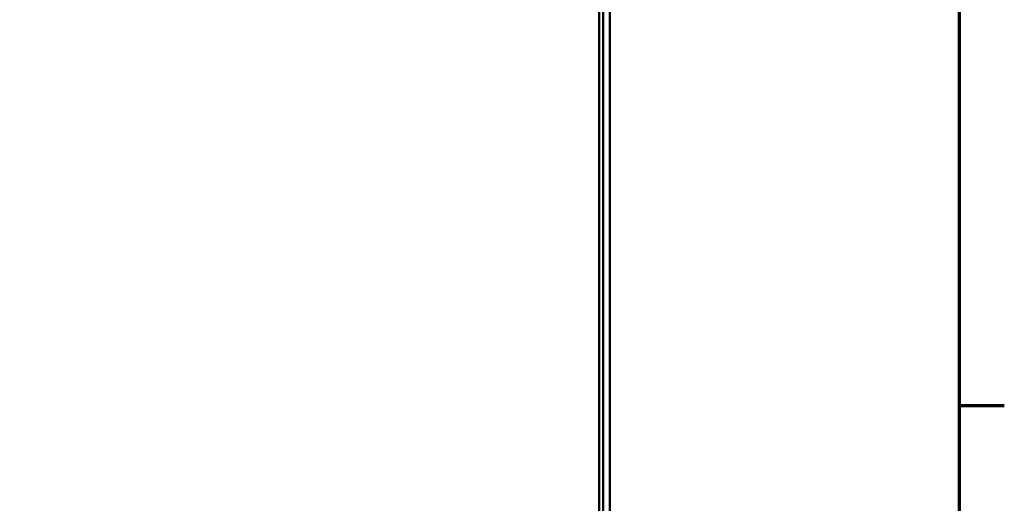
# Model space of a CAD drawing. Header units: millimetres. Extents: x 0 to 4686, y -120 to 1682.
# Tile 551 of 558: x 2176 to 2346, y 684 to 767. Entities that reach past the tile are written whole.
import ezdxf

# ---------------------------------------------------------------- set-up
doc = ezdxf.new("R2010")
doc.units = ezdxf.units.MM
doc.header["$LTSCALE"] = 2
doc.layers.get('0').update_dxf_attribs({"lineweight": 25})
doc.layers.add('Rahmen (ISO)', color=7, linetype='Continuous', lineweight=70)
doc.layers.add('Sichtbar (ISO)', color=7, linetype='Continuous', lineweight=50)

# ---------------------------------------------------------------- blocks, each defined once
blk = doc.blocks.new('Ränder Vorgaberahmen')
at = {"layer": 'Rahmen (ISO)'}
blk.add_line((1169, 350.417), (1172.9, 350.417), dxfattribs=at)
at = {"layer": 'Rahmen (ISO)', "flags": 128}
blk.add_lwpolyline([(20, 20), (20, 821), (1169, 821), (1169, 20), (20, 20)], dxfattribs=at)

msp = doc.modelspace()

# ---------------------------------------------------------------- linework, layer by layer
at = {"layer": 'Sichtbar (ISO)'}
for p, q in [((2276.5334, 671.0061), (2276.5334, 874.9669)), ((2277.6648, 671.6593), (2277.6648, 875.6201)), ((2275.8265, 854.1378), (2275.8265, 671.3324))]:
    msp.add_line(p, q, dxfattribs=at)

# ---------------------------------------------------------------- block references
at = {"xscale": 2, "yscale": 2, "zscale": 2}
msp.add_blockref('Ränder Vorgaberahmen', (0, 0), dxfattribs=at)

doc.saveas('drawing.dxf')
